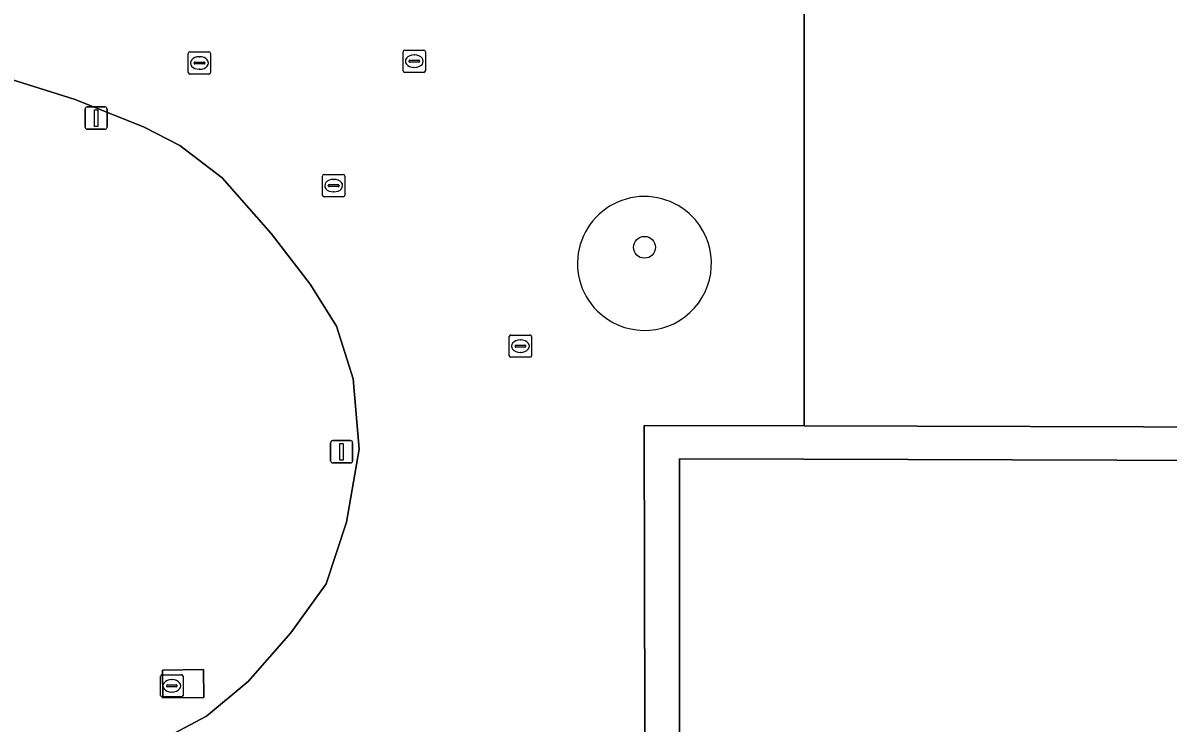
# Model space of a CAD drawing. Extents: x 161477 to 163040, y 383680 to 384871.
# Drawn here: x 161795.8 to 161847.1, y 384223.3 to 384254.7 of the extents above; entities that cross this region are included whole.
import ezdxf

# ---------------------------------------------------------------- set-up
doc = ezdxf.new("R2010")
doc.units = 0
for name, color, linetype in [('IMGEO_Boom', 7, 'Continuous'), ('IMGEO_Groenvoorziening', 7, 'Continuous'), ('IMGEO_Kolk', 7, 'Continuous'), ('IMGEO_Lage_trafo', 7, 'Continuous'), ('IMGEO_Lichtmast', 7, 'Continuous'), ('IMGEO_Meer_plas_ven_vijver', 7, 'Continuous'), ('IMGEO_Rijbaan_lokaal_gesloten', 7, 'Continuous'), ('IMGEO_Rioolput', 7, 'Continuous'), ('IMGEO_Voetpad_gesloten', 7, 'Continuous'), ('IMGEO_Voetpad_open', 7, 'Continuous')]:
    doc.layers.add(name, color=color, linetype=linetype)

msp = doc.modelspace()

# ---------------------------------------------------------------- linework, layer by layer
at = {"layer": 'IMGEO_Boom'}
msp.add_circle((161823.61, 384244.66), 0.489, dxfattribs=at)
at = {"layer": 'IMGEO_Groenvoorziening'}
msp.add_lwpolyline([(161734.934, 384192.171), (161765.263, 384205.726), (161800.806, 384221.962), (161803.993, 384223.644), (161805.847, 384225.201), (161807.757, 384227.377), (161809.351, 384229.582), (161810.252, 384232.34), (161810.827, 384235.617), (161810.562, 384238.772), (161809.809, 384241.12), (161808.636, 384243.002), (161806.876, 384245.277), (161804.691, 384247.773), (161802.793, 384249.215), (161801.197, 384250.04), (161798.102, 384251.287), (161756.674, 384264.323)], dxfattribs=at)
msp.add_lwpolyline([(161802.012, 384225.715), (161803.85, 384225.739), (161803.866, 384224.489), (161802.028, 384224.465)], close=True, dxfattribs=at)
for centre, start, end in [((161823.607, 384243.938), 40.494, 225.0048), ((161823.608, 384243.937), 224.996, 40.5027)]:
    msp.add_arc(centre, 3, start, end, dxfattribs=at)
at = {"layer": 'IMGEO_Kolk'}
for p, q in [((161817.549, 384239.804), (161817.549, 384240.656)), ((161817.624, 384240.73), (161818.476, 384240.73)), ((161818.037, 384240.51), (161818.062, 384240.51)), ((161818.55, 384240.656), (161818.55, 384239.804)), ((161817.808, 384240.224), (161817.808, 384240.236)), ((161818.246, 384240.187), (161817.848, 384240.187)), ((161817.851, 384240.273), (161818.249, 384240.273)), ((161818.06, 384239.95), (161818.035, 384239.95)), ((161818.292, 384240.236), (161818.292, 384240.224)), ((161818.476, 384239.73), (161817.624, 384239.73))]:
    msp.add_line(p, q, dxfattribs=at)
for points in [[(161817.549, 384239.804), (161817.549, 384240.656)], [(161817.624, 384240.73), (161818.476, 384240.73)], [(161818.55, 384240.656), (161818.55, 384239.804)], [(161818.476, 384239.73), (161817.624, 384239.73)]]:
    msp.add_lwpolyline(points, dxfattribs=at)
for centre, radius, start, end in [((161817.626, 384240.654), 0.0765, 91.552, 178.448), ((161817.626, 384240.654), 0.0765, 91.552, 178.448), ((161818.474, 384240.654), 0.0765, 1.552, 88.448), ((161818.474, 384240.654), 0.0765, 1.552, 88.448), ((161817.848, 384240.233), 0.0403, 85.8775, 175.7526), ((161817.845, 384240.223), 0.0366, 178.938, 274.7102), ((161818.249, 384240.23), 0.043, 264.8664, 352.4533), ((161818.253, 384240.235), 0.0386, 1.7309, 96.639), ((161817.626, 384239.806), 0.0765, 181.552, 268.448), ((161817.626, 384239.806), 0.0765, 181.552, 268.448), ((161818.474, 384239.806), 0.0765, 271.552, 358.448), ((161818.474, 384239.806), 0.0765, 271.552, 358.448)]:
    msp.add_arc(centre, radius, start, end, dxfattribs=at)
for centre, major_axis, ratio, start_param, end_param in [((161818.036, 384240.23), (-0.387, 0.002), 0.722429, 4.712389, 7.853982), ((161818.061, 384240.23), (-0.39, 0.002), 0.717154, 1.570796, 4.712389)]:
    msp.add_ellipse(centre, major_axis=major_axis, ratio=ratio, start_param=start_param, end_param=end_param, dxfattribs=at)
at = {"layer": 'IMGEO_Lage_trafo'}
msp.add_lwpolyline([(161802.028, 384224.465), (161803.866, 384224.489), (161803.85, 384225.739), (161802.012, 384225.715)], close=True, dxfattribs=at)
at = {"layer": 'IMGEO_Lichtmast'}
for p, q in [((161798.544, 384250.049), (161798.544, 384250.849)), ((161798.544, 384250.849), (161798.544, 384250.049)), ((161798.644, 384250.949), (161799.434, 384250.949)), ((161799.434, 384250.949), (161798.644, 384250.949)), ((161799.534, 384250.849), (161799.534, 384250.049)), ((161799.534, 384250.049), (161799.534, 384250.849)), ((161799.434, 384249.949), (161798.644, 384249.949)), ((161798.644, 384249.949), (161799.434, 384249.949)), ((161809.544, 384235.096), (161809.544, 384235.896)), ((161809.544, 384235.896), (161809.544, 384235.096)), ((161809.644, 384235.996), (161810.434, 384235.996)), ((161810.434, 384235.996), (161809.644, 384235.996)), ((161810.534, 384235.896), (161810.534, 384235.096)), ((161810.534, 384235.096), (161810.534, 384235.896)), ((161810.434, 384234.996), (161809.644, 384234.996)), ((161809.644, 384234.996), (161810.434, 384234.996))]:
    msp.add_line(p, q, dxfattribs=at)
for points in [[(161798.964, 384250.824), (161799.114, 384250.824), (161799.114, 384250.074), (161798.964, 384250.074), (161798.964, 384250.824)], [(161809.964, 384235.871), (161810.114, 384235.871), (161810.114, 384235.121), (161809.964, 384235.121), (161809.964, 384235.871)]]:
    msp.add_lwpolyline(points, dxfattribs=at)
for centre, start, end in [((161798.644, 384250.849), 90, 180), ((161798.644, 384250.849), 90, 180), ((161799.434, 384250.849), 0, 90), ((161799.434, 384250.849), 360, 90), ((161798.644, 384250.049), 180, 270), ((161798.644, 384250.049), 180, 270), ((161799.434, 384250.049), 270, 0), ((161799.434, 384250.049), 270, 0), ((161809.644, 384235.896), 90, 180), ((161809.644, 384235.896), 90, 180), ((161810.434, 384235.896), 0, 90), ((161810.434, 384235.896), 360, 90), ((161809.644, 384235.096), 180, 270), ((161809.644, 384235.096), 180, 270), ((161810.434, 384235.096), 270, 0), ((161810.434, 384235.096), 270, 0)]:
    msp.add_arc(centre, 0.1, start, end, dxfattribs=at)
at = {"layer": 'IMGEO_Meer_plas_ven_vijver'}
msp.add_lwpolyline([(161897.024, 384220.497), (161849.443, 384220.497), (161849.443, 384235.11), (161830.753, 384235.161), (161825.183, 384235.177), (161825.183, 384204.896), (161897.024, 384204.896)], close=True, dxfattribs=at)
at = {"layer": 'IMGEO_Rijbaan_lokaal_gesloten'}
for points in [[(161831.783, 384190.88), (161831.783, 384192.925), (161831.783, 384203.307), (161823.675, 384203.32), (161823.587, 384236.681), (161830.757, 384236.661), (161830.757, 384256.777), (161830.666, 384256.777), (161818.189, 384256.747), (161818.097, 384256.747), (161813.986, 384256.731), (161807.863, 384256.708), (161805.467, 384256.687), (161804.935, 384256.696), (161802.787, 384257.256), (161799.843, 384258.917), (161796.611, 384261.596), (161784.23, 384275.764)], [(161756.674, 384264.323), (161798.102, 384251.287), (161801.197, 384250.04), (161802.793, 384249.215), (161804.691, 384247.773), (161806.876, 384245.277), (161808.636, 384243.002), (161809.809, 384241.12), (161810.562, 384238.772), (161810.827, 384235.617), (161810.252, 384232.34), (161809.351, 384229.582), (161807.757, 384227.377), (161805.847, 384225.201), (161803.993, 384223.644), (161800.806, 384221.962), (161765.263, 384205.726), (161734.934, 384192.171)]]:
    msp.add_lwpolyline(points, dxfattribs=at)
for centre, start, end in [((161823.607, 384243.938), 40.494, 225.0048), ((161823.608, 384243.937), 224.996, 40.5027)]:
    msp.add_arc(centre, 3, start, end, dxfattribs=at)
at = {"layer": 'IMGEO_Rioolput'}
for p, q in [((161803.169, 384252.494), (161803.169, 384253.346)), ((161803.244, 384253.42), (161804.096, 384253.42)), ((161804.17, 384253.346), (161804.17, 384252.494)), ((161812.795, 384252.574), (161812.795, 384253.426)), ((161812.87, 384253.5), (161813.722, 384253.5)), ((161813.283, 384253.28), (161813.308, 384253.28)), ((161813.796, 384253.426), (161813.796, 384252.574)), ((161803.428, 384252.914), (161803.428, 384252.926)), ((161803.866, 384252.877), (161803.468, 384252.877)), ((161803.471, 384252.963), (161803.869, 384252.963)), ((161803.657, 384253.2), (161803.682, 384253.2)), ((161803.912, 384252.926), (161803.912, 384252.914)), ((161813.054, 384252.994), (161813.054, 384253.006)), ((161813.492, 384252.957), (161813.094, 384252.957)), ((161813.097, 384253.043), (161813.495, 384253.043)), ((161813.538, 384253.006), (161813.538, 384252.994)), ((161804.096, 384252.42), (161803.244, 384252.42)), ((161803.68, 384252.64), (161803.655, 384252.64)), ((161813.722, 384252.5), (161812.87, 384252.5)), ((161813.306, 384252.72), (161813.281, 384252.72)), ((161809.182, 384246.998), (161809.182, 384247.85)), ((161809.257, 384247.924), (161810.109, 384247.924)), ((161809.67, 384247.704), (161809.695, 384247.704)), ((161810.183, 384247.85), (161810.183, 384246.998)), ((161809.441, 384247.418), (161809.441, 384247.43)), ((161809.879, 384247.381), (161809.481, 384247.381)), ((161809.484, 384247.467), (161809.882, 384247.467)), ((161809.693, 384247.144), (161809.668, 384247.144)), ((161809.925, 384247.43), (161809.925, 384247.418)), ((161810.109, 384246.924), (161809.257, 384246.924)), ((161801.932, 384224.583), (161801.932, 384225.435)), ((161802.007, 384225.509), (161802.859, 384225.509)), ((161802.234, 384225.052), (161802.632, 384225.052)), ((161802.42, 384225.289), (161802.445, 384225.289)), ((161802.933, 384225.435), (161802.933, 384224.583)), ((161802.191, 384225.003), (161802.191, 384225.015)), ((161802.629, 384224.966), (161802.231, 384224.966)), ((161802.443, 384224.729), (161802.418, 384224.729)), ((161802.675, 384225.015), (161802.675, 384225.003)), ((161802.859, 384224.509), (161802.007, 384224.509))]:
    msp.add_line(p, q, dxfattribs=at)
for points in [[(161803.169, 384252.494), (161803.169, 384253.346)], [(161803.244, 384253.42), (161804.096, 384253.42)], [(161804.17, 384253.346), (161804.17, 384252.494)], [(161812.795, 384252.574), (161812.795, 384253.426)], [(161812.87, 384253.5), (161813.722, 384253.5)], [(161813.796, 384253.426), (161813.796, 384252.574)], [(161804.096, 384252.42), (161803.244, 384252.42)], [(161813.722, 384252.5), (161812.87, 384252.5)], [(161809.182, 384246.998), (161809.182, 384247.85)], [(161809.257, 384247.924), (161810.109, 384247.924)], [(161810.183, 384247.85), (161810.183, 384246.998)], [(161810.109, 384246.924), (161809.257, 384246.924)], [(161801.932, 384224.583), (161801.932, 384225.435)], [(161802.007, 384225.509), (161802.859, 384225.509)], [(161802.933, 384225.435), (161802.933, 384224.583)], [(161802.859, 384224.509), (161802.007, 384224.509)]]:
    msp.add_lwpolyline(points, dxfattribs=at)
for centre, radius, start, end in [((161803.246, 384253.344), 0.0765, 91.552, 178.448), ((161803.246, 384253.344), 0.0765, 91.552, 178.448), ((161804.094, 384253.344), 0.0765, 1.552, 88.448), ((161804.094, 384253.344), 0.0765, 1.552, 88.448), ((161812.872, 384253.424), 0.0765, 91.552, 178.448), ((161812.872, 384253.424), 0.0765, 91.552, 178.448), ((161813.72, 384253.424), 0.0765, 1.552, 88.448), ((161813.72, 384253.424), 0.0765, 1.552, 88.448), ((161803.468, 384252.923), 0.0403, 85.8775, 175.7526), ((161803.465, 384252.913), 0.0366, 178.938, 274.7102), ((161803.869, 384252.92), 0.043, 264.8664, 352.4533), ((161803.873, 384252.925), 0.0386, 1.7309, 96.639), ((161813.094, 384253.003), 0.0403, 85.8775, 175.7526), ((161813.091, 384252.993), 0.0366, 178.938, 274.7102), ((161813.495, 384253), 0.043, 264.8664, 352.4533), ((161813.499, 384253.005), 0.0386, 1.7309, 96.639), ((161803.246, 384252.496), 0.0765, 181.552, 268.448), ((161803.246, 384252.496), 0.0765, 181.552, 268.448), ((161804.094, 384252.496), 0.0765, 271.552, 358.448), ((161804.094, 384252.496), 0.0765, 271.552, 358.448), ((161812.872, 384252.576), 0.0765, 181.552, 268.448), ((161812.872, 384252.576), 0.0765, 181.552, 268.448), ((161813.72, 384252.576), 0.0765, 271.552, 358.448), ((161813.72, 384252.576), 0.0765, 271.552, 358.448), ((161809.259, 384247.848), 0.0765, 91.552, 178.448), ((161809.259, 384247.848), 0.0765, 91.552, 178.448), ((161810.107, 384247.848), 0.0765, 1.552, 88.448), ((161810.107, 384247.848), 0.0765, 1.552, 88.448), ((161809.481, 384247.427), 0.0403, 85.8775, 175.7526), ((161809.478, 384247.417), 0.0366, 178.938, 274.7102), ((161809.882, 384247.424), 0.043, 264.8664, 352.4533), ((161809.886, 384247.429), 0.0386, 1.7309, 96.639), ((161809.259, 384247), 0.0765, 181.552, 268.448), ((161809.259, 384247), 0.0765, 181.552, 268.448), ((161810.107, 384247), 0.0765, 271.552, 358.448), ((161810.107, 384247), 0.0765, 271.552, 358.448), ((161802.009, 384225.433), 0.0765, 91.552, 178.448), ((161802.009, 384225.433), 0.0765, 91.552, 178.448), ((161802.231, 384225.012), 0.0403, 85.8775, 175.7526), ((161802.636, 384225.014), 0.0386, 1.7309, 96.639), ((161802.857, 384225.433), 0.0765, 1.552, 88.448), ((161802.857, 384225.433), 0.0765, 1.552, 88.448), ((161802.009, 384224.585), 0.0765, 181.552, 268.448), ((161802.009, 384224.585), 0.0765, 181.552, 268.448), ((161802.228, 384225.002), 0.0366, 178.938, 274.7102), ((161802.632, 384225.009), 0.043, 264.8664, 352.4533), ((161802.857, 384224.585), 0.0765, 271.552, 358.448), ((161802.857, 384224.585), 0.0765, 271.552, 358.448)]:
    msp.add_arc(centre, radius, start, end, dxfattribs=at)
for centre, major_axis, ratio, start_param, end_param in [((161813.282, 384253), (-0.387, 0.002), 0.722429, 4.712389, 7.853982), ((161813.307, 384253), (-0.39, 0.002), 0.717154, 1.570796, 4.712389), ((161803.656, 384252.92), (-0.387, 0.002), 0.722429, 4.712389, 7.853982), ((161803.681, 384252.92), (-0.39, 0.002), 0.717154, 1.570796, 4.712389), ((161809.669, 384247.424), (-0.387, 0.002), 0.722429, 4.712389, 7.853982), ((161809.694, 384247.424), (-0.39, 0.002), 0.717154, 1.570796, 4.712389), ((161802.419, 384225.009), (-0.387, 0.002), 0.722429, 4.712389, 7.853982), ((161802.444, 384225.009), (-0.39, 0.002), 0.717154, 1.570796, 4.712389)]:
    msp.add_ellipse(centre, major_axis=major_axis, ratio=ratio, start_param=start_param, end_param=end_param, dxfattribs=at)
at = {"layer": 'IMGEO_Voetpad_gesloten'}
for points in [[(161851.028, 384236.605), (161830.757, 384236.661), (161823.587, 384236.681), (161823.675, 384203.32), (161831.783, 384203.307), (161898.56, 384203.307), (161898.561, 384221.807), (161851.028, 384221.813)], [(161825.183, 384235.177), (161830.753, 384235.161), (161849.443, 384235.11), (161849.443, 384220.497), (161897.024, 384220.497), (161897.024, 384204.896), (161825.183, 384204.896)]]:
    msp.add_lwpolyline(points, close=True, dxfattribs=at)
at = {"layer": 'IMGEO_Voetpad_open'}
msp.add_lwpolyline([(161830.757, 384256.777), (161830.757, 384236.661), (161851.028, 384236.605)], dxfattribs=at)

doc.saveas('drawing.dxf')
